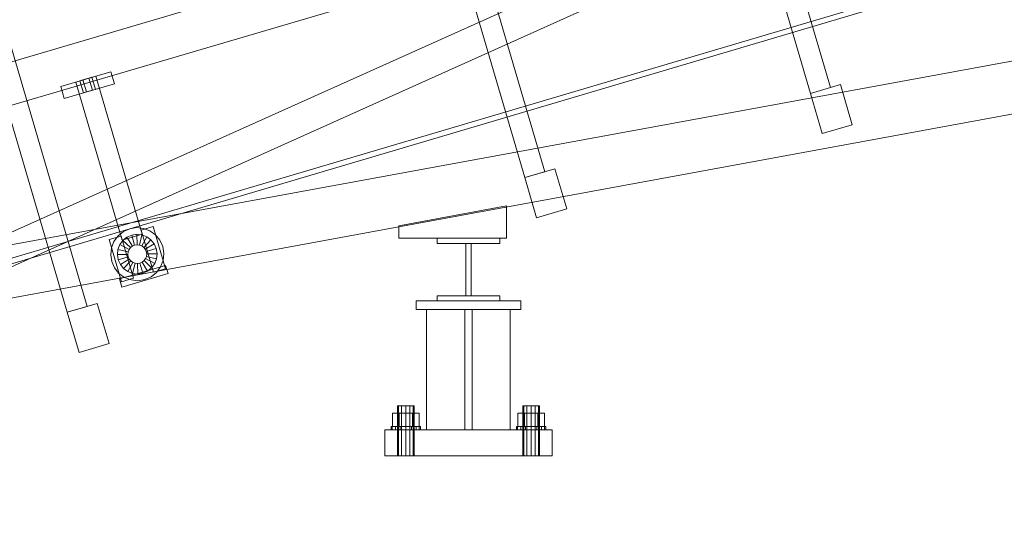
# Model space of a CAD drawing. Header units: millimetres. Extents: x -2233 to 65662, y -50530 to 6847.
# Tile 532 of 656: x 1577 to 2519, y -59 to 417. Entities that reach past the tile are written whole.
import ezdxf

# ---------------------------------------------------------------- set-up
doc = ezdxf.new("R2010")
doc.units = ezdxf.units.MM
doc.layers.add('COTAS_P', color=1, linetype='Continuous', lineweight=0)
doc.layers.add('lateral_C01', color=7, linetype='Continuous', lineweight=0)
doc.dimstyles.new('R19_100', dxfattribs={"dimtxt": 250, "dimasz": 150, "dimexe": 150, "dimexo": 80, "dimgap": 100, "dimtad": 1, "dimtih": 1, "dimtoh": 1, "dimdsep": 46, "dimcen": 0.09, "dimadec": 0, "dimazin": 0, "dimtfac": 1, "dimtdec": 4, "dimtofl": 0, "dimtmove": 0, "dimatfit": 3, "dimfxl": 1, "dimtolj": 1, "dimtzin": 0, "dimarcsym": 0})

# ---------------------------------------------------------------- blocks, each defined once
blk = doc.blocks.new('DIM_R32_1')
at = {"layer": 'COTAS_P'}
for p, q in [((795.97, 1103.41), (9904.9, 3783.41)), ((9904.9, 3783.41), (9748.3, 3784.24)), ((9904.9, 3783.41), (9773.7, 3697.9)), ((10158.93, 2920), (9904.9, 3783.41)), ((795.97, 1103.41), (927.17, 1188.91)), ((1050, 240), (795.97, 1103.41)), ((795.97, 1103.41), (952.57, 1102.57))]:
    blk.add_line(p, q, dxfattribs=at)
blk.add_text('9495 P', height=250, rotation=16.39477, dxfattribs=at).set_placement((5322.21, 2539.34))
blk = doc.blocks.new('DIM_R32_26')
at = {"layer": 'COTAS_P'}
for p, q in [((112.7, 0), (112.7, -2500)), ((65298.09, 0), (65298.09, -2500)), ((112.7, -2500), (262.7, -2455)), ((65298.09, -2500), (65148.09, -2455)), ((112.7, -2500), (65298.09, -2500)), ((112.7, -2500), (262.7, -2545)), ((65298.09, -2500), (65148.09, -2545))]:
    blk.add_line(p, q, dxfattribs=at)
blk.add_text('65185.39 P', height=250, dxfattribs=at).set_placement((32705.4, -2400))

msp = doc.modelspace()

# ---------------------------------------------------------------- linework, layer by layer
at = {"layer": 'lateral_C01'}
for p, q in [((1105.699, 51.872), (10210.031, 2747.406)), ((1107.119, 47.078), (10211.451, 2742.611)), ((2208.215, 772.9), (2333.626, 346.645)), ((2352.813, 352.29), (2227.402, 778.545)), ((2216.12, 746.03), (2333.626, 346.645)), ((2352.813, 352.29), (2235.307, 751.675)), ((1937.821, 682.198), (2060.214, 266.202)), ((2079.401, 271.847), (1957.008, 687.843)), ((1437.97, 338.511), (2589.177, 677.216)), ((1483.761, 175.677), (2588.679, 671.713)), ((2079.401, 271.847), (1961.758, 671.7)), ((1942.571, 666.054), (2060.214, 266.202)), ((1496.048, 148.309), (2600.966, 644.345)), ((1449.26, 300.138), (2600.468, 638.842)), ((1641.429, 142.989), (1516.018, 569.244)), ((1496.831, 563.599), (1622.243, 137.344)), ((1641.429, 142.989), (1523.924, 542.374)), ((1504.737, 536.729), (1622.243, 137.344)), ((1485.391, 186.582), (2672.163, 404.41)), ((1616.015, 353.37), (1663.982, 367.482)), ((1630.405, 357.603), (1649.592, 363.249)), ((1634.243, 358.732), (1637.121, 359.579)), ((1634.243, 358.732), (1637.63, 347.22)), ((1637.121, 359.579), (1642.877, 361.273)), ((1640.508, 348.067), (1637.121, 359.579)), ((1642.877, 361.273), (1645.755, 362.119)), ((1646.264, 349.761), (1642.877, 361.273)), ((1649.142, 350.607), (1645.755, 362.119)), ((1694.069, 212.079), (1649.592, 363.249)), ((1667.369, 355.97), (1663.982, 367.482)), ((1494.418, 137.404), (2681.189, 355.231)), ((1616.015, 353.37), (1619.402, 341.858)), ((1619.402, 341.858), (1667.369, 355.97)), ((1630.405, 357.603), (1674.882, 206.434)), ((1640.508, 348.067), (1646.264, 349.761)), ((1646.264, 349.761), (1649.142, 350.607)), ((2333.626, 346.645), (2362.406, 355.112)), ((2333.626, 346.645), (2352.813, 352.29)), ((2373.697, 316.739), (2362.406, 355.112)), ((1640.508, 348.067), (1637.63, 347.22)), ((2333.626, 346.645), (2344.916, 308.271)), ((2344.916, 308.271), (2373.697, 316.739)), ((2060.214, 266.202), (2088.995, 274.67)), ((2100.285, 236.296), (2088.995, 274.67)), ((2060.214, 266.202), (2079.401, 271.847)), ((2060.214, 266.202), (2071.504, 227.829)), ((1939.661, 220.138), (2042.75, 239.059)), ((2042.75, 208.138), (2042.75, 239.059)), ((2071.504, 227.829), (2100.285, 236.296)), ((1676.042, 214.629), (1682.104, 217.315)), ((1682.104, 217.315), (1688.655, 218.34)), ((1688.655, 218.34), (1695.249, 217.635)), ((1692.94, 215.916), (1704.452, 219.303)), ((1695.249, 217.635), (1701.435, 215.247)), ((1716.307, 179.011), (1704.452, 219.303)), ((1939.661, 220.138), (1939.661, 208.138)), ((1662.241, 206.884), (1673.753, 210.271)), ((1666.974, 205.108), (1670.881, 210.466)), ((1670.881, 210.466), (1676.042, 214.629)), ((1685.608, 169.979), (1673.753, 210.271)), ((1674.882, 206.434), (1694.069, 212.079)), ((1675.516, 206.052), (1679.376, 209.166)), ((1679.376, 209.166), (1683.911, 211.175)), ((1684.585, 200.63), (1679.376, 209.166)), ((1683.911, 211.175), (1688.811, 211.942)), ((1686.733, 201.582), (1683.911, 211.175)), ((1689.055, 201.945), (1688.811, 211.942)), ((1688.811, 211.942), (1693.743, 211.415)), ((1691.391, 201.695), (1693.743, 211.415)), ((1692.94, 215.916), (1704.794, 175.624)), ((1693.583, 200.849), (1698.37, 209.629)), ((1693.743, 211.415), (1698.37, 209.629)), ((1698.37, 209.629), (1702.378, 206.706)), ((1701.435, 215.247), (1706.792, 211.34)), ((1706.792, 211.34), (1710.955, 206.179)), ((1939.661, 208.138), (2042.75, 208.138)), ((1976.267, 203.138), (1976.267, 208.138)), ((1976.267, 208.138), (2036.267, 208.138)), ((2036.267, 208.138), (2036.267, 203.138)), ((1662.241, 206.884), (1674.096, 166.592)), ((1663.881, 192.329), (1664.586, 198.923)), ((1664.586, 198.923), (1666.974, 205.108)), ((1670.807, 197.417), (1672.593, 202.044)), ((1672.593, 202.044), (1675.516, 206.052)), ((1681.372, 197.257), (1672.593, 202.044)), ((1682.757, 199.155), (1675.516, 206.052)), ((1681.372, 197.257), (1682.757, 199.155)), ((1682.757, 199.155), (1684.585, 200.63)), ((1684.585, 200.63), (1686.733, 201.582)), ((1686.733, 201.582), (1689.055, 201.945)), ((1689.055, 201.945), (1691.391, 201.695)), ((1691.391, 201.695), (1693.583, 200.849)), ((1693.583, 200.849), (1695.481, 199.465)), ((1695.481, 199.465), (1702.378, 206.706)), ((1695.481, 199.465), (1696.956, 197.636)), ((1696.956, 197.636), (1705.492, 202.845)), ((1707.501, 198.31), (1697.908, 195.488)), ((1702.378, 206.706), (1705.492, 202.845)), ((1705.492, 202.845), (1707.501, 198.31)), ((1707.501, 198.31), (1708.268, 193.41)), ((1710.955, 206.179), (1713.641, 200.117)), ((1713.641, 200.117), (1714.666, 193.566)), ((2036.267, 203.138), (1976.267, 203.138)), ((2003.767, 153.138), (2003.767, 203.138)), ((2003.767, 203.138), (2008.767, 203.138)), ((2008.767, 203.138), (2008.767, 153.138)), ((1664.906, 185.778), (1663.881, 192.329)), ((1670.279, 192.485), (1670.807, 197.417)), ((1680.276, 192.729), (1670.279, 192.485)), ((1671.046, 187.585), (1670.279, 192.485)), ((1680.526, 195.065), (1670.807, 197.417)), ((1680.64, 190.407), (1671.046, 187.585)), ((1680.276, 192.729), (1680.526, 195.065)), ((1680.64, 190.407), (1680.276, 192.729)), ((1680.526, 195.065), (1681.372, 197.257)), ((1681.591, 188.259), (1680.64, 190.407)), ((1697.175, 188.639), (1695.791, 186.74)), ((1696.956, 197.636), (1697.908, 195.488)), ((1698.021, 190.831), (1697.175, 188.639)), ((1697.175, 188.639), (1705.955, 183.851)), ((1697.908, 195.488), (1698.271, 193.167)), ((1698.271, 193.167), (1698.021, 190.831)), ((1698.021, 190.831), (1707.741, 188.478)), ((1698.271, 193.167), (1708.268, 193.41)), ((1708.268, 193.41), (1707.741, 188.478)), ((1714.666, 193.566), (1713.961, 186.973)), ((1667.592, 179.716), (1664.906, 185.778)), ((1671.756, 174.555), (1667.592, 179.716)), ((1673.055, 183.05), (1671.046, 187.585)), ((1672.289, 169.188), (1716.419, 182.171)), ((1681.591, 188.259), (1673.055, 183.05)), ((1676.17, 179.19), (1673.055, 183.05)), ((1683.067, 186.431), (1676.17, 179.19)), ((1680.177, 176.267), (1676.17, 179.19)), ((1684.965, 185.046), (1680.177, 176.267)), ((1683.067, 186.431), (1681.591, 188.259)), ((1684.965, 185.046), (1683.067, 186.431)), ((1687.157, 184.2), (1684.804, 174.481)), ((1687.157, 184.2), (1684.965, 185.046)), ((1689.493, 183.95), (1687.157, 184.2)), ((1691.814, 184.314), (1689.493, 183.95)), ((1689.493, 183.95), (1689.736, 173.953)), ((1693.962, 185.265), (1691.814, 184.314)), ((1691.814, 184.314), (1694.637, 174.72)), ((1695.791, 186.74), (1693.962, 185.265)), ((1693.962, 185.265), (1699.171, 176.729)), ((1695.791, 186.74), (1703.032, 179.844)), ((1703.032, 179.844), (1699.171, 176.729)), ((1705.955, 183.851), (1703.032, 179.844)), ((1707.741, 188.478), (1705.955, 183.851)), ((1711.573, 180.787), (1707.666, 175.43)), ((1713.961, 186.973), (1711.573, 180.787)), ((1718.677, 174.497), (1716.419, 182.171)), ((1677.113, 170.648), (1671.756, 174.555)), ((1674.096, 166.592), (1685.608, 169.979)), ((1674.548, 161.513), (1718.677, 174.497)), ((1683.299, 168.26), (1677.113, 170.648)), ((1684.804, 174.481), (1680.177, 176.267)), ((1689.736, 173.953), (1684.804, 174.481)), ((1694.637, 174.72), (1689.736, 173.953)), ((1699.171, 176.729), (1694.637, 174.72)), ((1702.505, 171.266), (1696.443, 168.58)), ((1707.666, 175.43), (1702.505, 171.266)), ((1704.794, 175.624), (1716.307, 179.011)), ((1672.289, 169.188), (1674.548, 161.513)), ((1689.892, 167.555), (1683.299, 168.26)), ((1696.443, 168.58), (1689.892, 167.555)), ((1976.267, 148.138), (1976.267, 153.138)), ((1976.267, 153.138), (2036.267, 153.138)), ((2008.767, 153.138), (2003.767, 153.138)), ((2036.267, 153.138), (2036.267, 148.138)), ((1622.243, 137.344), (1651.023, 145.811)), ((1622.243, 137.344), (1641.429, 142.989)), ((1662.313, 107.438), (1651.023, 145.811)), ((1956.267, 148.138), (2056.267, 148.138)), ((1956.267, 148.138), (1956.267, 140.138)), ((2036.267, 148.138), (1976.267, 148.138)), ((2056.267, 140.138), (2056.267, 148.138)), ((1622.243, 137.344), (1633.533, 98.97)), ((1956.267, 140.138), (2056.267, 140.138)), ((1966.267, 140.138), (2046.267, 140.138)), ((1966.267, 140.138), (1966.267, 25)), ((2002.767, 140.138), (2009.767, 140.138)), ((2002.767, 140.138), (2002.767, 25)), ((2009.767, 25), (2009.767, 140.138)), ((2046.267, 25), (2046.267, 140.138)), ((1633.533, 98.97), (1662.313, 107.438)), ((1939.339, 48), (1938.267, 48)), ((1938.267, 0), (1938.267, 48)), ((1942.267, 48), (1939.339, 48)), ((1939.339, 0), (1939.339, 48)), ((1946.267, 48), (1942.267, 48)), ((1942.267, 0), (1942.267, 48)), ((1950.267, 48), (1946.267, 48)), ((1946.267, 0), (1946.267, 48)), ((1953.195, 48), (1950.267, 48)), ((1950.267, 0), (1950.267, 48)), ((1954.267, 48), (1953.195, 48)), ((1953.195, 0), (1953.195, 48)), ((1954.267, 48), (1954.267, 0)), ((2059.339, 48), (2058.267, 48)), ((2058.267, 0), (2058.267, 48)), ((2062.267, 48), (2059.339, 48)), ((2059.339, 0), (2059.339, 48)), ((2066.267, 48), (2062.267, 48)), ((2062.267, 0), (2062.267, 48)), ((2070.267, 48), (2066.267, 48)), ((2066.267, 0), (2066.267, 48)), ((2073.195, 48), (2070.267, 48)), ((2070.267, 0), (2070.267, 48)), ((2074.267, 48), (2073.195, 48)), ((2073.195, 0), (2073.195, 48)), ((2074.267, 48), (2074.267, 0)), ((1939.867, 40.8), (1933.467, 40.8)), ((1933.467, 28), (1933.467, 40.8)), ((1952.667, 40.8), (1939.867, 40.8)), ((1939.867, 28), (1939.867, 40.8)), ((1959.067, 40.8), (1952.667, 40.8)), ((1952.667, 28), (1952.667, 40.8)), ((1959.067, 40.8), (1959.067, 28)), ((2059.867, 40.8), (2053.467, 40.8)), ((2053.467, 28), (2053.467, 40.8)), ((2072.667, 40.8), (2059.867, 40.8)), ((2059.867, 28), (2059.867, 40.8)), ((2079.067, 40.8), (2072.667, 40.8)), ((2072.667, 28), (2072.667, 40.8)), ((2079.067, 40.8), (2079.067, 28)), ((1926.267, 25), (2086.267, 25)), ((1926.267, 25), (1926.267, 0)), ((1933.333, 28), (1932.267, 28)), ((1932.267, 25), (1932.267, 28)), ((1933.333, 25), (1932.267, 25)), ((1936.368, 28), (1933.333, 28)), ((1933.333, 25), (1933.333, 28)), ((1936.368, 25), (1933.333, 25)), ((1939.867, 28), (1933.467, 28)), ((1940.91, 28), (1936.368, 28)), ((1936.368, 25), (1936.368, 28)), ((1940.91, 25), (1936.368, 25)), ((1952.667, 28), (1939.867, 28)), ((1946.267, 28), (1940.91, 28)), ((1940.91, 25), (1940.91, 28)), ((1946.267, 25), (1940.91, 25)), ((1951.625, 28), (1946.267, 28)), ((1946.267, 25), (1946.267, 28)), ((1951.625, 25), (1946.267, 25)), ((1956.167, 28), (1951.625, 28)), ((1951.625, 25), (1951.625, 28)), ((1956.167, 25), (1951.625, 25)), ((1952.667, 28), (1959.067, 28)), ((1959.202, 28), (1956.167, 28)), ((1956.167, 25), (1956.167, 28)), ((1959.202, 25), (1956.167, 25)), ((1960.267, 28), (1959.202, 28)), ((1959.202, 25), (1959.202, 28)), ((1959.202, 25), (1960.267, 25)), ((1960.267, 28), (1960.267, 25)), ((1966.267, 25), (2046.267, 25)), ((2002.767, 25), (2009.767, 25)), ((2053.333, 28), (2052.267, 28)), ((2052.267, 25), (2052.267, 28)), ((2053.333, 25), (2052.267, 25)), ((2056.368, 28), (2053.333, 28)), ((2053.333, 25), (2053.333, 28)), ((2056.368, 25), (2053.333, 25)), ((2059.867, 28), (2053.467, 28)), ((2060.91, 28), (2056.368, 28)), ((2056.368, 25), (2056.368, 28)), ((2060.91, 25), (2056.368, 25)), ((2072.667, 28), (2059.867, 28)), ((2066.267, 28), (2060.91, 28)), ((2060.91, 25), (2060.91, 28)), ((2066.267, 25), (2060.91, 25)), ((2071.625, 28), (2066.267, 28)), ((2066.267, 25), (2066.267, 28)), ((2071.625, 25), (2066.267, 25)), ((2076.167, 28), (2071.625, 28)), ((2071.625, 25), (2071.625, 28)), ((2076.167, 25), (2071.625, 25)), ((2072.667, 28), (2079.067, 28)), ((2079.202, 28), (2076.167, 28)), ((2076.167, 25), (2076.167, 28)), ((2079.202, 25), (2076.167, 25)), ((2080.267, 28), (2079.202, 28)), ((2079.202, 25), (2079.202, 28)), ((2079.202, 25), (2080.267, 25)), ((2080.267, 28), (2080.267, 25)), ((2086.267, 0), (2086.267, 25)), ((1926.267, 0), (2086.267, 0)), ((1939.339, 0), (1938.267, 0)), ((1942.267, 0), (1939.339, 0)), ((1946.267, 0), (1942.267, 0)), ((1950.267, 0), (1946.267, 0)), ((1953.195, 0), (1950.267, 0)), ((1953.195, 0), (1954.267, 0)), ((2059.339, 0), (2058.267, 0)), ((2062.267, 0), (2059.339, 0)), ((2066.267, 0), (2062.267, 0)), ((2070.267, 0), (2066.267, 0)), ((2073.195, 0), (2070.267, 0)), ((2073.195, 0), (2074.267, 0))]:
    msp.add_line(p, q, dxfattribs=at)

# ---------------------------------------------------------------- dimensions: what is measured, and where the dimension line sits
at = {"layer": 'COTAS_P'}
for p1, p2, distance, picture, middle in [((1050, 240), (10158.931, 2920), 900, 'DIM_R32_1', (5350.437, 2443.406)), ((112.7, 0), (65298.0949, 0), -2500, 'DIM_R32_26', (32705.3975, -2500))]:
    dim = msp.add_aligned_dim(p1=p1, p2=p2, distance=distance, text='<> P', dimstyle='R19_100', dxfattribs=at)
    dim.commit()
    dim.dimension.update_dxf_attribs({"geometry": picture, "text_midpoint": middle})

doc.saveas('drawing.dxf')
